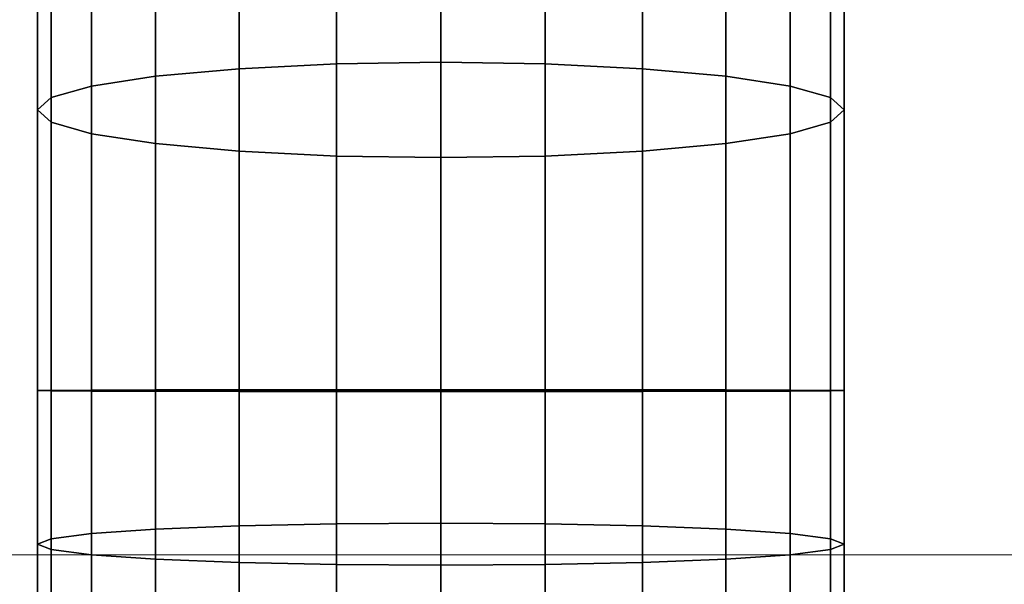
# Model space of a CAD drawing. Header units: inches. Extents: x 15 to 546804, y -66 to 267312.
# Tile 338 of 478: x 434201 to 434220, y 129455 to 129466. Entities that reach past the tile are written whole.
import ezdxf

# ---------------------------------------------------------------- set-up
doc = ezdxf.new("R2010")
doc.units = ezdxf.units.IN
doc.header["$MEASUREMENT"] = 0

msp = doc.modelspace()

# ---------------------------------------------------------------- linework, layer by layer
at = {"color": 7, "extrusion": (-1, 1.27576e-07, 4.74186e-12)}
for p, q in [((434207.149, 129465.442, 1645.864), (434207.149, 129474.917, 1644.097)), ((434209.219, 129465.474, 1646.135), (434209.219, 129474.985, 1644.362)), ((434211.29, 129465.442, 1645.864), (434211.29, 129474.917, 1644.097)), ((434205.219, 129465.347, 1645.07), (434205.219, 129474.719, 1643.322)), ((434213.219, 129465.347, 1645.07), (434213.219, 129474.719, 1643.322)), ((434203.562, 129465.197, 1643.806), (434203.562, 129474.404, 1642.09)), ((434214.876, 129465.197, 1643.806), (434214.876, 129474.404, 1642.09)), ((434202.291, 129465.001, 1642.16), (434202.291, 129473.993, 1640.483)), ((434216.147, 129465.001, 1642.16), (434216.147, 129473.993, 1640.483)), ((434201.492, 129464.774, 1640.242), (434201.492, 129473.514, 1638.612)), ((434216.947, 129464.774, 1640.242), (434216.947, 129473.514, 1638.612)), ((434201.219, 129464.529, 1638.184), (434201.219, 129473.001, 1636.605)), ((434217.219, 129464.529, 1638.184), (434217.219, 129473.001, 1636.605)), ((434201.492, 129464.284, 1636.127), (434201.492, 129472.487, 1634.597)), ((434216.947, 129464.284, 1636.127), (434216.947, 129472.487, 1634.597)), ((434202.291, 129464.056, 1634.209), (434202.291, 129472.009, 1632.726)), ((434216.147, 129464.056, 1634.209), (434216.147, 129472.009, 1632.726)), ((434203.562, 129463.861, 1632.563), (434203.562, 129471.598, 1631.12)), ((434214.876, 129463.861, 1632.563), (434214.876, 129471.598, 1631.12)), ((434205.219, 129463.71, 1631.299), (434205.219, 129471.283, 1629.887)), ((434213.219, 129463.71, 1631.299), (434213.219, 129471.283, 1629.887)), ((434207.149, 129463.616, 1630.505), (434207.149, 129471.085, 1629.112)), ((434209.219, 129471.017, 1628.848), (434209.219, 129463.584, 1630.234)), ((434211.29, 129463.616, 1630.505), (434211.29, 129471.085, 1629.112)), ((434207.149, 129468.548, 917.365), (434207.149, 129458.984, 916.711)), ((434209.219, 129468.583, 917.109), (434209.219, 129458.984, 916.452)), ((434211.29, 129468.548, 917.365), (434211.29, 129458.984, 916.711)), ((434203.562, 129468.285, 919.314), (434203.562, 129458.979, 918.677)), ((434205.219, 129468.446, 918.117), (434205.219, 129458.982, 917.47)), ((434213.219, 129468.446, 918.117), (434213.219, 129458.982, 917.47)), ((434214.876, 129468.285, 919.314), (434214.876, 129458.979, 918.677)), ((434202.291, 129468.074, 920.873), (434202.291, 129458.976, 920.251)), ((434216.147, 129468.074, 920.873), (434216.147, 129458.976, 920.251)), ((434201.492, 129467.828, 922.689), (434201.492, 129458.972, 922.084)), ((434216.947, 129467.828, 922.689), (434216.947, 129458.972, 922.084)), ((434201.219, 129467.565, 924.638), (434201.219, 129458.967, 924.05)), ((434217.219, 129467.565, 924.638), (434217.219, 129458.967, 924.05)), ((434201.492, 129467.302, 926.587), (434201.492, 129458.963, 926.017)), ((434216.947, 129467.302, 926.587), (434216.947, 129458.963, 926.017)), ((434202.291, 129467.056, 928.403), (434202.291, 129458.958, 927.849)), ((434216.147, 129467.056, 928.403), (434216.147, 129458.958, 927.849)), ((434203.562, 129466.846, 929.963), (434203.562, 129458.955, 929.423)), ((434214.876, 129466.846, 929.963), (434214.876, 129458.955, 929.423)), ((434205.219, 129466.684, 931.159), (434205.219, 129458.952, 930.63)), ((434207.149, 129466.582, 931.911), (434207.149, 129458.95, 931.389)), ((434209.219, 129458.95, 931.648), (434209.219, 129466.547, 932.168)), ((434211.29, 129466.582, 931.911), (434211.29, 129458.95, 931.389)), ((434213.219, 129466.684, 931.159), (434213.219, 129458.952, 930.63)), ((434205.219, 129465.347, 1645.07), (434203.562, 129465.197, 1643.806)), ((434207.149, 129465.442, 1645.864), (434205.219, 129465.347, 1645.07)), ((434205.219, 129456.284, 1645.544), (434205.219, 129465.347, 1645.07)), ((434209.219, 129465.474, 1646.135), (434207.149, 129465.442, 1645.864)), ((434207.149, 129456.326, 1646.341), (434207.149, 129465.442, 1645.864)), ((434209.219, 129456.34, 1646.613), (434209.219, 129465.474, 1646.135)), ((434211.29, 129465.442, 1645.864), (434209.219, 129465.474, 1646.135)), ((434211.29, 129456.326, 1646.341), (434211.29, 129465.442, 1645.864)), ((434213.219, 129465.347, 1645.07), (434211.29, 129465.442, 1645.864)), ((434213.219, 129456.284, 1645.544), (434213.219, 129465.347, 1645.07)), ((434214.876, 129465.197, 1643.806), (434213.219, 129465.347, 1645.07)), ((434203.562, 129465.197, 1643.806), (434202.291, 129465.001, 1642.16)), ((434203.562, 129456.218, 1644.276), (434203.562, 129465.197, 1643.806)), ((434214.876, 129456.218, 1644.276), (434214.876, 129465.197, 1643.806)), ((434216.147, 129465.001, 1642.16), (434214.876, 129465.197, 1643.806)), ((434202.291, 129465.001, 1642.16), (434201.492, 129464.774, 1640.242)), ((434202.291, 129456.132, 1642.624), (434202.291, 129465.001, 1642.16)), ((434216.147, 129456.132, 1642.624), (434216.147, 129465.001, 1642.16)), ((434216.947, 129464.774, 1640.242), (434216.147, 129465.001, 1642.16)), ((434201.492, 129464.774, 1640.242), (434201.219, 129464.529, 1638.184)), ((434201.492, 129456.031, 1640.7), (434201.492, 129464.774, 1640.242)), ((434216.947, 129456.031, 1640.7), (434216.947, 129464.774, 1640.242)), ((434217.219, 129464.529, 1638.184), (434216.947, 129464.774, 1640.242)), ((434201.219, 129455.923, 1638.635), (434201.219, 129464.529, 1638.184)), ((434201.219, 129464.529, 1638.184), (434201.492, 129464.284, 1636.127)), ((434216.947, 129464.284, 1636.127), (434217.219, 129464.529, 1638.184)), ((434217.219, 129455.923, 1638.635), (434217.219, 129464.529, 1638.184)), ((434201.492, 129455.815, 1636.57), (434201.492, 129464.284, 1636.127)), ((434201.492, 129464.284, 1636.127), (434202.291, 129464.056, 1634.209)), ((434216.147, 129464.056, 1634.209), (434216.947, 129464.284, 1636.127)), ((434216.947, 129455.815, 1636.57), (434216.947, 129464.284, 1636.127)), ((434202.291, 129455.714, 1634.646), (434202.291, 129464.056, 1634.209)), ((434202.291, 129464.056, 1634.209), (434203.562, 129463.861, 1632.563)), ((434214.876, 129463.861, 1632.563), (434216.147, 129464.056, 1634.209)), ((434216.147, 129455.714, 1634.646), (434216.147, 129464.056, 1634.209)), ((434203.562, 129455.627, 1632.994), (434203.562, 129463.861, 1632.563)), ((434203.562, 129463.861, 1632.563), (434205.219, 129463.71, 1631.299)), ((434213.219, 129463.71, 1631.299), (434214.876, 129463.861, 1632.563)), ((434214.876, 129455.627, 1632.994), (434214.876, 129463.861, 1632.563)), ((434205.219, 129455.561, 1631.726), (434205.219, 129463.71, 1631.299)), ((434205.219, 129463.71, 1631.299), (434207.149, 129463.616, 1630.505)), ((434207.149, 129455.519, 1630.929), (434207.149, 129463.616, 1630.505)), ((434207.149, 129463.616, 1630.505), (434209.219, 129463.584, 1630.234)), ((434209.219, 129463.584, 1630.234), (434211.29, 129463.616, 1630.505)), ((434209.219, 129463.584, 1630.234), (434209.219, 129455.505, 1630.657)), ((434211.29, 129463.616, 1630.505), (434213.219, 129463.71, 1631.299)), ((434211.29, 129455.519, 1630.929), (434211.29, 129463.616, 1630.505)), ((434213.219, 129455.561, 1631.726), (434213.219, 129463.71, 1631.299)), ((434201.492, 129458.972, 922.084), (434201.219, 129458.967, 924.05)), ((434201.219, 129458.967, 924.05), (434201.492, 129458.963, 926.017)), ((434201.219, 129458.967, 924.05), (434201.219, 129450.367, 924.599)), ((434202.291, 129458.976, 920.251), (434201.492, 129458.972, 922.084)), ((434201.492, 129458.972, 922.084), (434201.492, 129450.112, 922.649)), ((434201.492, 129458.963, 926.017), (434202.291, 129458.958, 927.849)), ((434201.492, 129458.963, 926.017), (434201.492, 129450.621, 926.549)), ((434203.562, 129458.979, 918.677), (434202.291, 129458.976, 920.251)), ((434202.291, 129458.976, 920.251), (434202.291, 129449.875, 920.832)), ((434202.291, 129458.958, 927.849), (434203.562, 129458.955, 929.423)), ((434202.291, 129458.958, 927.849), (434202.291, 129450.858, 928.366)), ((434205.219, 129458.982, 917.47), (434203.562, 129458.979, 918.677)), ((434203.562, 129458.979, 918.677), (434203.562, 129449.671, 919.271)), ((434203.562, 129458.955, 929.423), (434205.219, 129458.952, 930.63)), ((434203.562, 129458.955, 929.423), (434203.562, 129451.062, 929.927)), ((434207.149, 129458.984, 916.711), (434205.219, 129458.982, 917.47)), ((434205.219, 129458.982, 917.47), (434205.219, 129449.515, 918.074)), ((434205.219, 129458.952, 930.63), (434207.149, 129458.95, 931.389)), ((434205.219, 129458.952, 930.63), (434205.219, 129451.218, 931.124)), ((434209.219, 129458.984, 916.452), (434207.149, 129458.984, 916.711)), ((434207.149, 129458.984, 916.711), (434207.149, 129449.417, 917.321)), ((434207.149, 129458.95, 931.389), (434209.219, 129458.95, 931.648)), ((434207.149, 129458.95, 931.389), (434207.149, 129451.316, 931.877)), ((434211.29, 129458.984, 916.711), (434209.219, 129458.984, 916.452)), ((434209.219, 129458.984, 916.452), (434209.219, 129449.383, 917.065)), ((434209.219, 129458.95, 931.648), (434211.29, 129458.95, 931.389)), ((434209.219, 129451.35, 932.133), (434209.219, 129458.95, 931.648)), ((434213.219, 129458.982, 917.47), (434211.29, 129458.984, 916.711)), ((434211.29, 129458.984, 916.711), (434211.29, 129449.417, 917.321)), ((434211.29, 129458.95, 931.389), (434213.219, 129458.952, 930.63)), ((434211.29, 129458.95, 931.389), (434211.29, 129451.316, 931.877)), ((434214.876, 129458.979, 918.677), (434213.219, 129458.982, 917.47)), ((434213.219, 129458.982, 917.47), (434213.219, 129449.515, 918.074)), ((434213.219, 129458.952, 930.63), (434214.876, 129458.955, 929.423)), ((434213.219, 129458.952, 930.63), (434213.219, 129451.218, 931.124)), ((434216.147, 129458.976, 920.251), (434214.876, 129458.979, 918.677)), ((434214.876, 129458.979, 918.677), (434214.876, 129449.671, 919.271)), ((434214.876, 129458.955, 929.423), (434216.147, 129458.958, 927.849)), ((434214.876, 129458.955, 929.423), (434214.876, 129451.062, 929.927)), ((434216.147, 129458.976, 920.251), (434216.147, 129449.875, 920.832)), ((434216.147, 129458.958, 927.849), (434216.147, 129450.858, 928.366)), ((434216.947, 129458.972, 922.084), (434216.147, 129458.976, 920.251)), ((434216.147, 129458.958, 927.849), (434216.947, 129458.963, 926.017)), ((434217.219, 129458.967, 924.05), (434216.947, 129458.972, 922.084)), ((434216.947, 129458.972, 922.084), (434216.947, 129450.112, 922.649)), ((434216.947, 129458.963, 926.017), (434217.219, 129458.967, 924.05)), ((434216.947, 129458.963, 926.017), (434216.947, 129450.621, 926.549)), ((434217.219, 129458.967, 924.05), (434217.219, 129450.367, 924.599)), ((434203.562, 129456.218, 1644.276), (434202.291, 129456.132, 1642.624)), ((434205.219, 129456.284, 1645.544), (434203.562, 129456.218, 1644.276)), ((434207.149, 129456.326, 1646.341), (434205.219, 129456.284, 1645.544)), ((434209.219, 129456.34, 1646.613), (434207.149, 129456.326, 1646.341)), ((434211.29, 129456.326, 1646.341), (434209.219, 129456.34, 1646.613)), ((434213.219, 129456.284, 1645.544), (434211.29, 129456.326, 1646.341)), ((434214.876, 129456.218, 1644.276), (434213.219, 129456.284, 1645.544)), ((434216.147, 129456.132, 1642.624), (434214.876, 129456.218, 1644.276)), ((434201.492, 129456.031, 1640.7), (434201.219, 129455.923, 1638.635)), ((434202.291, 129456.132, 1642.624), (434201.492, 129456.031, 1640.7)), ((434216.947, 129456.031, 1640.7), (434216.147, 129456.132, 1642.624)), ((434217.219, 129455.923, 1638.635), (434216.947, 129456.031, 1640.7)), ((434201.219, 129455.923, 1638.635), (434201.492, 129455.815, 1636.57)), ((434201.492, 129455.815, 1636.57), (434202.291, 129455.714, 1634.646)), ((434216.147, 129455.714, 1634.646), (434216.947, 129455.815, 1636.57)), ((434216.947, 129455.815, 1636.57), (434217.219, 129455.923, 1638.635)), ((434202.291, 129455.714, 1634.646), (434203.562, 129455.627, 1632.994)), ((434203.562, 129455.627, 1632.994), (434205.219, 129455.561, 1631.726)), ((434213.219, 129455.561, 1631.726), (434214.876, 129455.627, 1632.994)), ((434214.876, 129455.627, 1632.994), (434216.147, 129455.714, 1634.646)), ((434205.219, 129455.561, 1631.726), (434207.149, 129455.519, 1630.929)), ((434207.149, 129455.519, 1630.929), (434209.219, 129455.505, 1630.657)), ((434209.219, 129455.505, 1630.657), (434211.29, 129455.519, 1630.929)), ((434211.29, 129455.519, 1630.929), (434213.219, 129455.561, 1631.726))]:
    msp.add_line(p, q, dxfattribs=at)
at = {"color": 7, "lineweight": 20}
msp.add_line((434044.084, 129455.714, 300), (435144.084, 129455.714, 300), dxfattribs=at)
at = {"color": 7, "extrusion": (-1, 1.27576e-07, 4.74186e-12)}
for centre, start, end in [((-129456.874, 1573.327, -434209.203), 89.21435, 180.00001), ((-129458.873, 989.365, -434209.203), 194.21435, 285.00001)]:
    msp.add_arc(centre, 65.315, start, end, dxfattribs=at)
at = {"color": 7}
for points, invisible_edges in [([(434207.149, 129474.917, 1644.097), (434207.149, 129465.442, 1645.864), (434205.219, 129474.719, 1643.322)], 2), ([(434209.219, 129474.985, 1644.362), (434209.219, 129465.474, 1646.135), (434207.149, 129474.917, 1644.097)], 2), ([(434207.149, 129465.442, 1645.864), (434207.149, 129474.917, 1644.097), (434209.219, 129465.474, 1646.135)], 2), ([(434209.219, 129474.985, 1644.362), (434211.29, 129474.917, 1644.097), (434209.219, 129465.474, 1646.135)], 2), ([(434211.29, 129465.442, 1645.864), (434209.219, 129465.474, 1646.135), (434211.29, 129474.917, 1644.097)], 2), ([(434211.29, 129474.917, 1644.097), (434213.219, 129474.719, 1643.322), (434211.29, 129465.442, 1645.864)], 2), ([(434205.219, 129474.719, 1643.322), (434205.219, 129465.347, 1645.07), (434203.562, 129474.404, 1642.09)], 2), ([(434205.219, 129465.347, 1645.07), (434205.219, 129474.719, 1643.322), (434207.149, 129465.442, 1645.864)], 2), ([(434213.219, 129465.347, 1645.07), (434211.29, 129465.442, 1645.864), (434213.219, 129474.719, 1643.322)], 2), ([(434213.219, 129474.719, 1643.322), (434214.876, 129474.404, 1642.09), (434213.219, 129465.347, 1645.07)], 2), ([(434202.291, 129473.993, 1640.483), (434203.562, 129474.404, 1642.09), (434202.291, 129465.001, 1642.16)], 2), ([(434203.562, 129465.197, 1643.806), (434202.291, 129465.001, 1642.16), (434203.562, 129474.404, 1642.09)], 2), ([(434203.562, 129465.197, 1643.806), (434203.562, 129474.404, 1642.09), (434205.219, 129465.347, 1645.07)], 2), ([(434214.876, 129465.197, 1643.806), (434213.219, 129465.347, 1645.07), (434214.876, 129474.404, 1642.09)], 2), ([(434216.147, 129473.993, 1640.483), (434216.147, 129465.001, 1642.16), (434214.876, 129474.404, 1642.09)], 2), ([(434214.876, 129465.197, 1643.806), (434214.876, 129474.404, 1642.09), (434216.147, 129465.001, 1642.16)], 2), ([(434201.492, 129473.514, 1638.612), (434202.291, 129473.993, 1640.483), (434201.492, 129464.774, 1640.242)], 2), ([(434202.291, 129465.001, 1642.16), (434201.492, 129464.774, 1640.242), (434202.291, 129473.993, 1640.483)], 2), ([(434216.947, 129473.514, 1638.612), (434216.947, 129464.774, 1640.242), (434216.147, 129473.993, 1640.483)], 2), ([(434216.147, 129465.001, 1642.16), (434216.147, 129473.993, 1640.483), (434216.947, 129464.774, 1640.242)], 2), ([(434201.219, 129473.001, 1636.605), (434201.492, 129473.514, 1638.612), (434201.219, 129464.529, 1638.184)], 2), ([(434201.492, 129464.774, 1640.242), (434201.219, 129464.529, 1638.184), (434201.492, 129473.514, 1638.612)], 2), ([(434217.219, 129473.001, 1636.605), (434217.219, 129464.529, 1638.184), (434216.947, 129473.514, 1638.612)], 2), ([(434216.947, 129464.774, 1640.242), (434216.947, 129473.514, 1638.612), (434217.219, 129464.529, 1638.184)], 2), ([(434201.492, 129472.487, 1634.597), (434201.219, 129473.001, 1636.605), (434201.492, 129464.284, 1636.127)], 2), ([(434201.219, 129464.529, 1638.184), (434201.492, 129464.284, 1636.127), (434201.219, 129473.001, 1636.605)], 2), ([(434216.947, 129472.487, 1634.597), (434216.947, 129464.284, 1636.127), (434217.219, 129473.001, 1636.605)], 2), ([(434217.219, 129464.529, 1638.184), (434217.219, 129473.001, 1636.605), (434216.947, 129464.284, 1636.127)], 2), ([(434202.291, 129472.009, 1632.726), (434201.492, 129472.487, 1634.597), (434202.291, 129464.056, 1634.209)], 2), ([(434201.492, 129464.284, 1636.127), (434202.291, 129464.056, 1634.209), (434201.492, 129472.487, 1634.597)], 2), ([(434216.147, 129472.009, 1632.726), (434216.147, 129464.056, 1634.209), (434216.947, 129472.487, 1634.597)], 2), ([(434216.947, 129464.284, 1636.127), (434216.947, 129472.487, 1634.597), (434216.147, 129464.056, 1634.209)], 2), ([(434203.562, 129471.598, 1631.12), (434202.291, 129472.009, 1632.726), (434203.562, 129463.861, 1632.563)], 2), ([(434202.291, 129464.056, 1634.209), (434203.562, 129463.861, 1632.563), (434202.291, 129472.009, 1632.726)], 2), ([(434214.876, 129471.598, 1631.12), (434214.876, 129463.861, 1632.563), (434216.147, 129472.009, 1632.726)], 2), ([(434216.147, 129464.056, 1634.209), (434216.147, 129472.009, 1632.726), (434214.876, 129463.861, 1632.563)], 2), ([(434203.562, 129471.598, 1631.12), (434203.562, 129463.861, 1632.563), (434205.219, 129471.283, 1629.887)], 2), ([(434214.876, 129471.598, 1631.12), (434213.219, 129471.283, 1629.887), (434214.876, 129463.861, 1632.563)], 2), ([(434205.219, 129463.71, 1631.299), (434205.219, 129471.283, 1629.887), (434203.562, 129463.861, 1632.563)], 2), ([(434205.219, 129471.283, 1629.887), (434205.219, 129463.71, 1631.299), (434207.149, 129471.085, 1629.112)], 2), ([(434213.219, 129471.283, 1629.887), (434211.29, 129471.085, 1629.112), (434213.219, 129463.71, 1631.299)], 2), ([(434213.219, 129463.71, 1631.299), (434214.876, 129463.861, 1632.563), (434213.219, 129471.283, 1629.887)], 2), ([(434207.149, 129463.616, 1630.505), (434207.149, 129471.085, 1629.112), (434205.219, 129463.71, 1631.299)], 2), ([(434207.149, 129471.085, 1629.112), (434207.149, 129463.616, 1630.505), (434209.219, 129471.017, 1628.848)], 2), ([(434209.219, 129463.584, 1630.234), (434209.219, 129471.017, 1628.848), (434207.149, 129463.616, 1630.505)], 2), ([(434211.29, 129471.085, 1629.112), (434209.219, 129471.017, 1628.848), (434211.29, 129463.616, 1630.505)], 2), ([(434209.219, 129463.584, 1630.234), (434211.29, 129463.616, 1630.505), (434209.219, 129471.017, 1628.848)], 2), ([(434211.29, 129463.616, 1630.505), (434213.219, 129463.71, 1631.299), (434211.29, 129471.085, 1629.112)], 2), ([(434207.149, 129468.548, 917.365), (434205.219, 129468.446, 918.117), (434207.149, 129458.984, 916.711)], 2), ([(434209.219, 129468.583, 917.109), (434207.149, 129468.548, 917.365), (434209.219, 129458.984, 916.452)], 2), ([(434207.149, 129458.984, 916.711), (434209.219, 129458.984, 916.452), (434207.149, 129468.548, 917.365)], 2), ([(434209.219, 129468.583, 917.109), (434209.219, 129458.984, 916.452), (434211.29, 129468.548, 917.365)], 2), ([(434211.29, 129458.984, 916.711), (434211.29, 129468.548, 917.365), (434209.219, 129458.984, 916.452)], 2), ([(434211.29, 129468.548, 917.365), (434211.29, 129458.984, 916.711), (434213.219, 129468.446, 918.117)], 2), ([(434203.562, 129458.979, 918.677), (434203.562, 129468.285, 919.314), (434202.291, 129458.976, 920.251)], 2), ([(434202.291, 129468.074, 920.873), (434202.291, 129458.976, 920.251), (434203.562, 129468.285, 919.314)], 2), ([(434205.219, 129468.446, 918.117), (434203.562, 129468.285, 919.314), (434205.219, 129458.982, 917.47)], 2), ([(434203.562, 129458.979, 918.677), (434205.219, 129458.982, 917.47), (434203.562, 129468.285, 919.314)], 2), ([(434205.219, 129458.982, 917.47), (434207.149, 129458.984, 916.711), (434205.219, 129468.446, 918.117)], 2), ([(434213.219, 129458.982, 917.47), (434213.219, 129468.446, 918.117), (434211.29, 129458.984, 916.711)], 2), ([(434213.219, 129468.446, 918.117), (434213.219, 129458.982, 917.47), (434214.876, 129468.285, 919.314)], 2), ([(434214.876, 129458.979, 918.677), (434214.876, 129468.285, 919.314), (434213.219, 129458.982, 917.47)], 2), ([(434214.876, 129458.979, 918.677), (434216.147, 129458.976, 920.251), (434214.876, 129468.285, 919.314)], 2), ([(434216.147, 129468.074, 920.873), (434214.876, 129468.285, 919.314), (434216.147, 129458.976, 920.251)], 2), ([(434202.291, 129458.976, 920.251), (434202.291, 129468.074, 920.873), (434201.492, 129458.972, 922.084)], 2), ([(434201.492, 129467.828, 922.689), (434201.492, 129458.972, 922.084), (434202.291, 129468.074, 920.873)], 2), ([(434216.147, 129458.976, 920.251), (434216.947, 129458.972, 922.084), (434216.147, 129468.074, 920.873)], 2), ([(434216.947, 129467.828, 922.689), (434216.147, 129468.074, 920.873), (434216.947, 129458.972, 922.084)], 2), ([(434201.492, 129458.972, 922.084), (434201.492, 129467.828, 922.689), (434201.219, 129458.967, 924.05)], 2), ([(434201.219, 129467.565, 924.638), (434201.219, 129458.967, 924.05), (434201.492, 129467.828, 922.689)], 2), ([(434216.947, 129458.972, 922.084), (434217.219, 129458.967, 924.05), (434216.947, 129467.828, 922.689)], 2), ([(434217.219, 129467.565, 924.638), (434216.947, 129467.828, 922.689), (434217.219, 129458.967, 924.05)], 2), ([(434201.219, 129458.967, 924.05), (434201.219, 129467.565, 924.638), (434201.492, 129458.963, 926.017)], 2), ([(434201.492, 129467.302, 926.587), (434201.492, 129458.963, 926.017), (434201.219, 129467.565, 924.638)], 2), ([(434217.219, 129458.967, 924.05), (434216.947, 129458.963, 926.017), (434217.219, 129467.565, 924.638)], 2), ([(434216.947, 129467.302, 926.587), (434217.219, 129467.565, 924.638), (434216.947, 129458.963, 926.017)], 2), ([(434201.492, 129458.963, 926.017), (434201.492, 129467.302, 926.587), (434202.291, 129458.958, 927.849)], 2), ([(434202.291, 129467.056, 928.403), (434202.291, 129458.958, 927.849), (434201.492, 129467.302, 926.587)], 2), ([(434216.947, 129458.963, 926.017), (434216.147, 129458.958, 927.849), (434216.947, 129467.302, 926.587)], 2), ([(434216.147, 129467.056, 928.403), (434216.947, 129467.302, 926.587), (434216.147, 129458.958, 927.849)], 2), ([(434202.291, 129458.958, 927.849), (434202.291, 129467.056, 928.403), (434203.562, 129458.955, 929.423)], 2), ([(434203.562, 129466.846, 929.963), (434203.562, 129458.955, 929.423), (434202.291, 129467.056, 928.403)], 2), ([(434216.147, 129458.958, 927.849), (434214.876, 129458.955, 929.423), (434216.147, 129467.056, 928.403)], 2), ([(434214.876, 129466.846, 929.963), (434216.147, 129467.056, 928.403), (434214.876, 129458.955, 929.423)], 2), ([(434203.562, 129466.846, 929.963), (434205.219, 129466.684, 931.159), (434203.562, 129458.955, 929.423)], 2), ([(434214.876, 129466.846, 929.963), (434214.876, 129458.955, 929.423), (434213.219, 129466.684, 931.159)], 2), ([(434205.219, 129458.952, 930.63), (434203.562, 129458.955, 929.423), (434205.219, 129466.684, 931.159)], 2), ([(434205.219, 129466.684, 931.159), (434207.149, 129466.582, 931.911), (434205.219, 129458.952, 930.63)], 2), ([(434207.149, 129458.95, 931.389), (434205.219, 129458.952, 930.63), (434207.149, 129466.582, 931.911)], 2), ([(434207.149, 129466.582, 931.911), (434209.219, 129466.547, 932.168), (434207.149, 129458.95, 931.389)], 2), ([(434209.219, 129458.95, 931.648), (434207.149, 129458.95, 931.389), (434209.219, 129466.547, 932.168)], 2), ([(434211.29, 129466.582, 931.911), (434211.29, 129458.95, 931.389), (434209.219, 129466.547, 932.168)], 2), ([(434209.219, 129458.95, 931.648), (434209.219, 129466.547, 932.168), (434211.29, 129458.95, 931.389)], 2), ([(434213.219, 129466.684, 931.159), (434213.219, 129458.952, 930.63), (434211.29, 129466.582, 931.911)], 2), ([(434211.29, 129458.95, 931.389), (434211.29, 129466.582, 931.911), (434213.219, 129458.952, 930.63)], 2), ([(434213.219, 129458.952, 930.63), (434213.219, 129466.684, 931.159), (434214.876, 129458.955, 929.423)], 2), ([(434205.219, 129465.347, 1645.07), (434205.219, 129456.284, 1645.544), (434203.562, 129465.197, 1643.806)], 2), ([(434207.149, 129465.442, 1645.864), (434207.149, 129456.326, 1646.341), (434205.219, 129465.347, 1645.07)], 2), ([(434205.219, 129456.284, 1645.544), (434205.219, 129465.347, 1645.07), (434207.149, 129456.326, 1646.341)], 2), ([(434209.219, 129465.474, 1646.135), (434209.219, 129456.34, 1646.613), (434207.149, 129465.442, 1645.864)], 2), ([(434207.149, 129456.326, 1646.341), (434207.149, 129465.442, 1645.864), (434209.219, 129456.34, 1646.613)], 2), ([(434209.219, 129465.474, 1646.135), (434211.29, 129465.442, 1645.864), (434209.219, 129456.34, 1646.613)], 2), ([(434211.29, 129456.326, 1646.341), (434209.219, 129456.34, 1646.613), (434211.29, 129465.442, 1645.864)], 2), ([(434211.29, 129465.442, 1645.864), (434213.219, 129465.347, 1645.07), (434211.29, 129456.326, 1646.341)], 2), ([(434213.219, 129456.284, 1645.544), (434211.29, 129456.326, 1646.341), (434213.219, 129465.347, 1645.07)], 2), ([(434213.219, 129465.347, 1645.07), (434214.876, 129465.197, 1643.806), (434213.219, 129456.284, 1645.544)], 2), ([(434202.291, 129465.001, 1642.16), (434203.562, 129465.197, 1643.806), (434202.291, 129456.132, 1642.624)], 2), ([(434203.562, 129456.218, 1644.276), (434202.291, 129456.132, 1642.624), (434203.562, 129465.197, 1643.806)], 2), ([(434203.562, 129456.218, 1644.276), (434203.562, 129465.197, 1643.806), (434205.219, 129456.284, 1645.544)], 2), ([(434214.876, 129456.218, 1644.276), (434213.219, 129456.284, 1645.544), (434214.876, 129465.197, 1643.806)], 2), ([(434216.147, 129465.001, 1642.16), (434216.147, 129456.132, 1642.624), (434214.876, 129465.197, 1643.806)], 2), ([(434214.876, 129456.218, 1644.276), (434214.876, 129465.197, 1643.806), (434216.147, 129456.132, 1642.624)], 2), ([(434201.492, 129464.774, 1640.242), (434202.291, 129465.001, 1642.16), (434201.492, 129456.031, 1640.7)], 2), ([(434202.291, 129456.132, 1642.624), (434201.492, 129456.031, 1640.7), (434202.291, 129465.001, 1642.16)], 2), ([(434216.147, 129456.132, 1642.624), (434216.147, 129465.001, 1642.16), (434216.947, 129456.031, 1640.7)], 2), ([(434216.947, 129464.774, 1640.242), (434216.947, 129456.031, 1640.7), (434216.147, 129465.001, 1642.16)], 2), ([(434201.219, 129464.529, 1638.184), (434201.492, 129464.774, 1640.242), (434201.219, 129455.923, 1638.635)], 2), ([(434201.492, 129456.031, 1640.7), (434201.219, 129455.923, 1638.635), (434201.492, 129464.774, 1640.242)], 2), ([(434217.219, 129464.529, 1638.184), (434217.219, 129455.923, 1638.635), (434216.947, 129464.774, 1640.242)], 2), ([(434216.947, 129456.031, 1640.7), (434216.947, 129464.774, 1640.242), (434217.219, 129455.923, 1638.635)], 2), ([(434201.492, 129464.284, 1636.127), (434201.219, 129464.529, 1638.184), (434201.492, 129455.815, 1636.57)], 2), ([(434201.219, 129455.923, 1638.635), (434201.492, 129455.815, 1636.57), (434201.219, 129464.529, 1638.184)], 2), ([(434216.947, 129464.284, 1636.127), (434216.947, 129455.815, 1636.57), (434217.219, 129464.529, 1638.184)], 2), ([(434217.219, 129455.923, 1638.635), (434217.219, 129464.529, 1638.184), (434216.947, 129455.815, 1636.57)], 2), ([(434202.291, 129464.056, 1634.209), (434201.492, 129464.284, 1636.127), (434202.291, 129455.714, 1634.646)], 2), ([(434201.492, 129455.815, 1636.57), (434202.291, 129455.714, 1634.646), (434201.492, 129464.284, 1636.127)], 2), ([(434216.147, 129464.056, 1634.209), (434216.147, 129455.714, 1634.646), (434216.947, 129464.284, 1636.127)], 2), ([(434216.947, 129455.815, 1636.57), (434216.947, 129464.284, 1636.127), (434216.147, 129455.714, 1634.646)], 2), ([(434203.562, 129463.861, 1632.563), (434202.291, 129464.056, 1634.209), (434203.562, 129455.627, 1632.994)], 2), ([(434202.291, 129455.714, 1634.646), (434203.562, 129455.627, 1632.994), (434202.291, 129464.056, 1634.209)], 2), ([(434214.876, 129463.861, 1632.563), (434214.876, 129455.627, 1632.994), (434216.147, 129464.056, 1634.209)], 2), ([(434216.147, 129455.714, 1634.646), (434216.147, 129464.056, 1634.209), (434214.876, 129455.627, 1632.994)], 2), ([(434203.562, 129463.861, 1632.563), (434203.562, 129455.627, 1632.994), (434205.219, 129463.71, 1631.299)], 2), ([(434214.876, 129463.861, 1632.563), (434213.219, 129463.71, 1631.299), (434214.876, 129455.627, 1632.994)], 2), ([(434205.219, 129455.561, 1631.726), (434205.219, 129463.71, 1631.299), (434203.562, 129455.627, 1632.994)], 2), ([(434205.219, 129463.71, 1631.299), (434205.219, 129455.561, 1631.726), (434207.149, 129463.616, 1630.505)], 2), ([(434207.149, 129455.519, 1630.929), (434207.149, 129463.616, 1630.505), (434205.219, 129455.561, 1631.726)], 2), ([(434207.149, 129463.616, 1630.505), (434207.149, 129455.519, 1630.929), (434209.219, 129463.584, 1630.234)], 2), ([(434209.219, 129455.505, 1630.657), (434209.219, 129463.584, 1630.234), (434207.149, 129455.519, 1630.929)], 2), ([(434211.29, 129463.616, 1630.505), (434209.219, 129463.584, 1630.234), (434211.29, 129455.519, 1630.929)], 2), ([(434209.219, 129455.505, 1630.657), (434211.29, 129455.519, 1630.929), (434209.219, 129463.584, 1630.234)], 2), ([(434213.219, 129463.71, 1631.299), (434211.29, 129463.616, 1630.505), (434213.219, 129455.561, 1631.726)], 2), ([(434211.29, 129455.519, 1630.929), (434213.219, 129455.561, 1631.726), (434211.29, 129463.616, 1630.505)], 2), ([(434213.219, 129455.561, 1631.726), (434214.876, 129455.627, 1632.994), (434213.219, 129463.71, 1631.299)], 2), ([(434201.492, 129458.972, 922.084), (434201.219, 129458.967, 924.05), (434201.492, 129450.112, 922.649)], 2), ([(434201.219, 129450.367, 924.599), (434201.492, 129450.112, 922.649), (434201.219, 129458.967, 924.05)], 2), ([(434201.219, 129458.967, 924.05), (434201.492, 129458.963, 926.017), (434201.219, 129450.367, 924.599)], 2), ([(434201.492, 129450.621, 926.549), (434201.219, 129450.367, 924.599), (434201.492, 129458.963, 926.017)], 2), ([(434202.291, 129458.976, 920.251), (434201.492, 129458.972, 922.084), (434202.291, 129449.875, 920.832)], 2), ([(434201.492, 129450.112, 922.649), (434202.291, 129449.875, 920.832), (434201.492, 129458.972, 922.084)], 2), ([(434201.492, 129458.963, 926.017), (434202.291, 129458.958, 927.849), (434201.492, 129450.621, 926.549)], 2), ([(434202.291, 129450.858, 928.366), (434201.492, 129450.621, 926.549), (434202.291, 129458.958, 927.849)], 2), ([(434203.562, 129458.979, 918.677), (434202.291, 129458.976, 920.251), (434203.562, 129449.671, 919.271)], 2), ([(434202.291, 129449.875, 920.832), (434203.562, 129449.671, 919.271), (434202.291, 129458.976, 920.251)], 2), ([(434202.291, 129458.958, 927.849), (434203.562, 129458.955, 929.423), (434202.291, 129450.858, 928.366)], 2), ([(434203.562, 129451.062, 929.927), (434202.291, 129450.858, 928.366), (434203.562, 129458.955, 929.423)], 2), ([(434205.219, 129458.982, 917.47), (434203.562, 129458.979, 918.677), (434205.219, 129449.515, 918.074)], 2), ([(434203.562, 129449.671, 919.271), (434205.219, 129449.515, 918.074), (434203.562, 129458.979, 918.677)], 2), ([(434203.562, 129458.955, 929.423), (434205.219, 129458.952, 930.63), (434203.562, 129451.062, 929.927)], 2), ([(434205.219, 129451.218, 931.124), (434203.562, 129451.062, 929.927), (434205.219, 129458.952, 930.63)], 2), ([(434207.149, 129458.984, 916.711), (434205.219, 129458.982, 917.47), (434207.149, 129449.417, 917.321)], 2), ([(434205.219, 129449.515, 918.074), (434207.149, 129449.417, 917.321), (434205.219, 129458.982, 917.47)], 2), ([(434205.219, 129458.952, 930.63), (434207.149, 129458.95, 931.389), (434205.219, 129451.218, 931.124)], 2), ([(434207.149, 129451.316, 931.877), (434205.219, 129451.218, 931.124), (434207.149, 129458.95, 931.389)], 2), ([(434209.219, 129458.984, 916.452), (434207.149, 129458.984, 916.711), (434209.219, 129449.383, 917.065)], 2), ([(434207.149, 129449.417, 917.321), (434209.219, 129449.383, 917.065), (434207.149, 129458.984, 916.711)], 2), ([(434207.149, 129458.95, 931.389), (434209.219, 129458.95, 931.648), (434207.149, 129451.316, 931.877)], 2), ([(434209.219, 129451.35, 932.133), (434207.149, 129451.316, 931.877), (434209.219, 129458.95, 931.648)], 2), ([(434209.219, 129458.984, 916.452), (434209.219, 129449.383, 917.065), (434211.29, 129458.984, 916.711)], 2), ([(434211.29, 129449.417, 917.321), (434211.29, 129458.984, 916.711), (434209.219, 129449.383, 917.065)], 2), ([(434211.29, 129458.95, 931.389), (434211.29, 129451.316, 931.877), (434209.219, 129458.95, 931.648)], 2), ([(434209.219, 129451.35, 932.133), (434209.219, 129458.95, 931.648), (434211.29, 129451.316, 931.877)], 2), ([(434211.29, 129458.984, 916.711), (434211.29, 129449.417, 917.321), (434213.219, 129458.982, 917.47)], 2), ([(434213.219, 129449.515, 918.074), (434213.219, 129458.982, 917.47), (434211.29, 129449.417, 917.321)], 2), ([(434213.219, 129458.952, 930.63), (434213.219, 129451.218, 931.124), (434211.29, 129458.95, 931.389)], 2), ([(434211.29, 129451.316, 931.877), (434211.29, 129458.95, 931.389), (434213.219, 129451.218, 931.124)], 2), ([(434213.219, 129458.982, 917.47), (434213.219, 129449.515, 918.074), (434214.876, 129458.979, 918.677)], 2), ([(434214.876, 129449.671, 919.271), (434214.876, 129458.979, 918.677), (434213.219, 129449.515, 918.074)], 2), ([(434214.876, 129458.955, 929.423), (434214.876, 129451.062, 929.927), (434213.219, 129458.952, 930.63)], 2), ([(434213.219, 129451.218, 931.124), (434213.219, 129458.952, 930.63), (434214.876, 129451.062, 929.927)], 2), ([(434214.876, 129458.979, 918.677), (434214.876, 129449.671, 919.271), (434216.147, 129458.976, 920.251)], 2), ([(434216.147, 129449.875, 920.832), (434216.147, 129458.976, 920.251), (434214.876, 129449.671, 919.271)], 2), ([(434216.147, 129458.958, 927.849), (434216.147, 129450.858, 928.366), (434214.876, 129458.955, 929.423)], 2), ([(434214.876, 129451.062, 929.927), (434214.876, 129458.955, 929.423), (434216.147, 129450.858, 928.366)], 2), ([(434216.147, 129458.976, 920.251), (434216.147, 129449.875, 920.832), (434216.947, 129458.972, 922.084)], 2), ([(434216.947, 129450.112, 922.649), (434216.947, 129458.972, 922.084), (434216.147, 129449.875, 920.832)], 2), ([(434216.147, 129450.858, 928.366), (434216.147, 129458.958, 927.849), (434216.947, 129450.621, 926.549)], 2), ([(434216.947, 129458.963, 926.017), (434216.947, 129450.621, 926.549), (434216.147, 129458.958, 927.849)], 2), ([(434216.947, 129458.972, 922.084), (434216.947, 129450.112, 922.649), (434217.219, 129458.967, 924.05)], 2), ([(434217.219, 129458.967, 924.05), (434217.219, 129450.367, 924.599), (434216.947, 129458.963, 926.017)], 2), ([(434217.219, 129450.367, 924.599), (434217.219, 129458.967, 924.05), (434216.947, 129450.112, 922.649)], 2), ([(434216.947, 129450.621, 926.549), (434216.947, 129458.963, 926.017), (434217.219, 129450.367, 924.599)], 2), ([(434202.291, 129455.714, 1634.646), (434203.562, 129456.218, 1644.276), (434203.562, 129455.627, 1632.994)], 3), ([(434202.291, 129456.132, 1642.624), (434203.562, 129456.218, 1644.276), (434202.291, 129455.714, 1634.646)], 14), ([(434203.562, 129455.627, 1632.994), (434205.219, 129456.284, 1645.544), (434205.219, 129455.561, 1631.726)], 3), ([(434203.562, 129456.218, 1644.276), (434205.219, 129456.284, 1645.544), (434203.562, 129455.627, 1632.994)], 14), ([(434205.219, 129455.561, 1631.726), (434207.149, 129456.326, 1646.341), (434207.149, 129455.519, 1630.929)], 3), ([(434205.219, 129456.284, 1645.544), (434207.149, 129456.326, 1646.341), (434205.219, 129455.561, 1631.726)], 14), ([(434207.149, 129455.519, 1630.929), (434209.219, 129456.34, 1646.613), (434209.219, 129455.505, 1630.657)], 3), ([(434207.149, 129456.326, 1646.341), (434209.219, 129456.34, 1646.613), (434207.149, 129455.519, 1630.929)], 14), ([(434209.219, 129456.34, 1646.613), (434211.29, 129456.326, 1646.341), (434209.219, 129455.505, 1630.657)], 14), ([(434209.219, 129455.505, 1630.657), (434211.29, 129456.326, 1646.341), (434211.29, 129455.519, 1630.929)], 3), ([(434211.29, 129456.326, 1646.341), (434213.219, 129456.284, 1645.544), (434211.29, 129455.519, 1630.929)], 14), ([(434211.29, 129455.519, 1630.929), (434213.219, 129456.284, 1645.544), (434213.219, 129455.561, 1631.726)], 3), ([(434213.219, 129456.284, 1645.544), (434214.876, 129456.218, 1644.276), (434213.219, 129455.561, 1631.726)], 14), ([(434213.219, 129455.561, 1631.726), (434214.876, 129456.218, 1644.276), (434214.876, 129455.627, 1632.994)], 3), ([(434214.876, 129456.218, 1644.276), (434216.147, 129456.132, 1642.624), (434214.876, 129455.627, 1632.994)], 14), ([(434201.219, 129455.923, 1638.635), (434201.492, 129456.031, 1640.7), (434201.492, 129455.815, 1636.57)], 2), ([(434201.492, 129455.815, 1636.57), (434202.291, 129456.132, 1642.624), (434202.291, 129455.714, 1634.646)], 3), ([(434201.492, 129456.031, 1640.7), (434202.291, 129456.132, 1642.624), (434201.492, 129455.815, 1636.57)], 14), ([(434214.876, 129455.627, 1632.994), (434216.147, 129456.132, 1642.624), (434216.147, 129455.714, 1634.646)], 3), ([(434216.147, 129456.132, 1642.624), (434216.947, 129456.031, 1640.7), (434216.147, 129455.714, 1634.646)], 14), ([(434216.147, 129455.714, 1634.646), (434216.947, 129456.031, 1640.7), (434216.947, 129455.815, 1636.57)], 3), ([(434217.219, 129455.923, 1638.635), (434216.947, 129455.815, 1636.57), (434216.947, 129456.031, 1640.7)], 2)]:
    msp.add_3dface(points, dxfattribs=dict(at, invisible_edges=invisible_edges))

doc.saveas('drawing.dxf')
